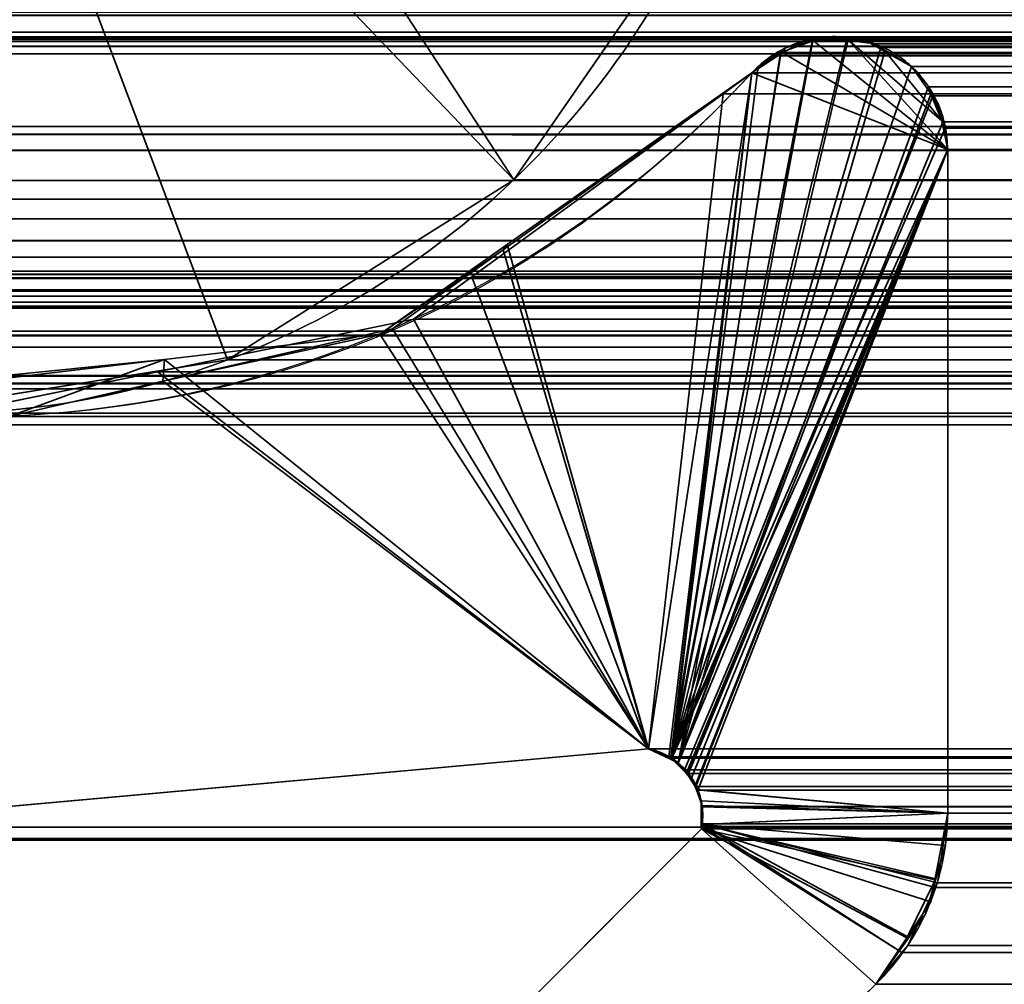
# Model space of a CAD drawing. Header units: millimetres. Extents: x -503 to 6703, y -110 to 193.
# Tile 385 of 656: x 1149.99 to 1152.61, y 3.48 to 6.05. Entities that reach past the tile are written whole.
import ezdxf

# ---------------------------------------------------------------- set-up
doc = ezdxf.new("R2010")
doc.units = ezdxf.units.MM
doc.layers.add('151', color=7, linetype='Continuous', true_color=0xffffff)

# ---------------------------------------------------------------- blocks, each defined once
blk = doc.blocks.new('UG_SURFACE_002')
at = {"layer": '151', "color": 252, "linetype": 'Continuous', "lineweight": 35}
for points in [[(2052.5, -14, 2212.25), (2052.5, 174.4, 2212.25), (947.5, 174.4, 2212.25), (947.5, -14, 2212.25)], [(1097.5, -14, 2062.2499), (1097.5, 174.4, 2062.2499), (1902.5, 174.4, 2062.2499), (1902.5, -14, 2062.2499)]]:
    blk.add_3dface(points, dxfattribs=at)
blk = doc.blocks.new('UG_SURFACE_166')
at = {"layer": '151', "color": 252, "linetype": 'Continuous', "lineweight": 35}
for points in [[(1150.4848, 7.0997, 2006.7651), (1150.4397, 6.9554, 2006.8102), (1151.3059, 5.6247, 2005.944), (1151.8192, 6.3663, 2005.4307)], [(1150.4397, 6.9554, 2006.8102), (1150.2687, 6.7082, 2006.9814), (1151.3059, 5.6247, 2005.944)], [(1150.2687, 6.7082, -7.75), (1150.4397, 6.9554, -7.75), (1151.8192, 6.3663, -7.75), (1151.3059, 5.6247, -7.75)], [(1150.5426, 5.1442, 2006.7074), (1151.3059, 5.6247, 2005.944), (1150.2687, 6.7082, 2006.9814), (1150.0142, 6.5481, 2007.2358)], [(1151.3059, 5.6247, -7.75), (1150.5426, 5.1442, -7.75), (1150.0142, 6.5481, -7.75), (1150.2687, 6.7082, -7.75)], [(1149.6519, 5.0021, 2007.5982), (1150.5426, 5.1442, 2006.7074), (1150.0142, 6.5481, 2007.2358), (1149.7173, 6.5007, 2007.5326)], [(1150.5426, 5.1442, -7.75), (1149.6519, 5.0021, -7.75), (1149.7173, 6.5007, -7.75), (1150.0142, 6.5481, -7.75)], [(1151.3059, 5.6247, 2005.944), (1151.3059, 5.6247, -7.75), (1151.8192, 6.3663, -7.75), (1151.8192, 6.3663, 2005.4307)], [(1150.5426, 5.1442, 2006.7074), (1150.5426, 5.1442, -7.75), (1151.3059, 5.6247, -7.75), (1151.3059, 5.6247, 2005.944)], [(1149.6519, 5.0021, 2007.5982), (1149.6519, 5.0021, -7.75), (1150.5426, 5.1442, -7.75), (1150.5426, 5.1442, 2006.7074)]]:
    blk.add_3dface(points, dxfattribs=at)
blk = doc.blocks.new('UG_SURFACE_167')
at = {"layer": '151', "color": 252, "linetype": 'Continuous', "lineweight": 35}
for points in [[(1150.4848, 7.0997, 2006.7651), (1150.4397, 6.9554, 2006.8102), (1151.3059, 5.6247, 2005.944), (1151.8192, 6.3663, 2005.4307)], [(1150.4397, 6.9554, 2006.8102), (1150.2687, 6.7082, 2006.9814), (1151.3059, 5.6247, 2005.944)], [(1150.2687, 6.7082, -7.75), (1150.4397, 6.9554, -7.75), (1151.8192, 6.3663, -7.75), (1151.3059, 5.6247, -7.75)], [(1150.5426, 5.1442, 2006.7074), (1151.3059, 5.6247, 2005.944), (1150.2687, 6.7082, 2006.9814), (1150.0142, 6.5481, 2007.2358)], [(1151.3059, 5.6247, -7.75), (1150.5426, 5.1442, -7.75), (1150.0142, 6.5481, -7.75), (1150.2687, 6.7082, -7.75)], [(1149.6519, 5.0021, 2007.5982), (1150.5426, 5.1442, 2006.7074), (1150.0142, 6.5481, 2007.2358), (1149.7173, 6.5007, 2007.5326)], [(1150.5426, 5.1442, -7.75), (1149.6519, 5.0021, -7.75), (1149.7173, 6.5007, -7.75), (1150.0142, 6.5481, -7.75)], [(1151.3059, 5.6247, 2005.944), (1151.3059, 5.6247, -7.75), (1151.8192, 6.3663, -7.75), (1151.8192, 6.3663, 2005.4307)], [(1150.5426, 5.1442, 2006.7074), (1150.5426, 5.1442, -7.75), (1151.3059, 5.6247, -7.75), (1151.3059, 5.6247, 2005.944)], [(1149.6519, 5.0021, 2007.5982), (1149.6519, 5.0021, -7.75), (1150.5426, 5.1442, -7.75), (1150.5426, 5.1442, 2006.7074)]]:
    blk.add_3dface(points, dxfattribs=at)
blk = doc.blocks.new('UG_SURFACE_168')
at = {"layer": '151', "color": 252, "linetype": 'Continuous', "lineweight": 35}
for points in [[(1135.5, -25.92, 2021.75), (1864.5, -25.92, 2021.75), (1864.5, 14.42, 2021.75), (1135.5, 14.42, 2021.75)], [(1137, -25.92, 2020.2501), (1137, 14.42, 2020.2501), (1863, 14.42, 2020.2501), (1863, -25.92, 2020.2501)], [(1151.8192, 6.3663, 2005.4307), (1151.3059, 5.6247, 2005.944), (1150.4397, 6.9554, 2006.8102), (1150.4848, 7.0997, 2006.7651)], [(1151.3059, 5.6247, 2005.944), (1150.2687, 6.7082, 2006.9814), (1150.4397, 6.9554, 2006.8102)], [(1150.0142, 6.5481, 2007.2358), (1150.2687, 6.7082, 2006.9814), (1151.3059, 5.6247, 2005.944), (1150.5426, 5.1442, 2006.7074)], [(1149.7173, 6.5007, 2007.5326), (1150.0142, 6.5481, 2007.2358), (1150.5426, 5.1442, 2006.7074), (1149.6519, 5.0021, 2007.5982)], [(1848.6941, 5.6247, 2005.944), (1151.3059, 5.6247, 2005.944), (1151.8192, 6.3663, 2005.4307), (1848.1808, 6.3663, 2005.4307)], [(1147.7953, 6.1356, 2009.4547), (1148.0584, 5.7665, 2009.1918), (1851.9416, 5.7665, 2009.1918), (1852.2047, 6.1356, 2009.4547)], [(1851.9416, 5.7665, 2009.1918), (1148.0584, 5.7665, 2009.1918), (1148.7769, 5.2213, 2008.4732), (1851.2231, 5.2213, 2008.4732)], [(1849.4574, 5.1442, 2006.7074), (1150.5426, 5.1442, 2006.7074), (1151.3059, 5.6247, 2005.944), (1848.6941, 5.6247, 2005.944)], [(1851.2231, 5.2213, 2008.4732), (1148.7769, 5.2213, 2008.4732), (1149.6519, 5.0021, 2007.5982), (1850.3481, 5.0021, 2007.5982)], [(1850.3481, 5.0021, 2007.5982), (1149.6519, 5.0021, 2007.5982), (1150.5426, 5.1442, 2006.7074), (1849.4574, 5.1442, 2006.7074)]]:
    blk.add_3dface(points, dxfattribs=at)
blk = doc.blocks.new('UG_SURFACE_196')
at = {"layer": '151', "color": 7, "linetype": 'Continuous', "lineweight": 35}
for points in [[(1151.7236, 4.0792, 2005.5263), (1152.1037, 5.9952, 2005.1463), (1152.0807, 5.9954, 2005.1694), (1152.0184, 5.9606, 2005.2316)], [(1151.7236, 4.0792, 2005.5263), (1151.7448, 4.069, 2005.5051), (1152.1037, 5.9952, 2005.1463)], [(1152.1969, 5.9944, 2005.053), (1152.1037, 5.9952, 2005.1463), (1151.7448, 4.069, 2005.5051)], [(1152.2958, 5.9673, 2004.9541), (1152.2492, 5.9939, 2005.0008), (1152.1969, 5.9944, 2005.053), (1151.7448, 4.069, 2005.5051)], [(1152.4633, 5.7056, -7.75), (1152.0177, 5.9668, -7.75), (1152.0306, 5.9764, -7.75), (1152.1051, 5.9951, -7.75)], [(1152.0306, 5.9764, -7.75), (1152.0184, 5.9606, 2005.2316), (1152.0807, 5.9954, 2005.1694)], [(1152.0306, 5.9764, -7.75), (1152.0807, 5.9954, 2005.1694), (1152.1037, 5.9952, 2005.1463)], [(1152.1037, 5.9952, 2005.1463), (1152.1051, 5.9951, -7.75), (1152.0306, 5.9764, -7.75)], [(1152.1051, 5.9951, -7.75), (1152.1037, 5.9952, 2005.1463), (1152.1969, 5.9944, 2005.053)], [(1152.1969, 5.9944, 2005.053), (1152.1502, 6.0064, -7.75), (1152.1051, 5.9951, -7.75)], [(1152.1051, 5.9951, -7.75), (1152.1502, 6.0064, -7.75), (1152.1963, 5.9997, -7.75), (1152.4633, 5.7056, -7.75)], [(1152.1969, 5.9944, 2005.053), (1152.1963, 5.9997, -7.75), (1152.1502, 6.0064, -7.75)], [(1152.1963, 5.9997, -7.75), (1152.1969, 5.9944, 2005.053), (1152.2492, 5.9939, 2005.0008)], [(1152.2492, 5.9939, 2005.0008), (1152.2596, 5.9906, -7.75), (1152.1963, 5.9997, -7.75)], [(1152.4472, 5.7817, -7.75), (1152.1963, 5.9997, -7.75), (1152.2596, 5.9906, -7.75), (1152.295, 5.9696, -7.75)], [(1152.4472, 5.7817, -7.75), (1152.4633, 5.7056, -7.75), (1152.1963, 5.9997, -7.75)], [(1152.2492, 5.9939, 2005.0008), (1152.295, 5.9696, -7.75), (1152.2596, 5.9906, -7.75)], [(1152.2492, 5.9939, 2005.0008), (1152.2958, 5.9673, 2004.9541), (1152.295, 5.9696, -7.75)], [(1151.7236, 4.0792, 2005.5263), (1152.0184, 5.9606, 2005.2316), (1151.9574, 5.9264, 2005.2927)], [(1152.4122, 5.8734, 2004.8378), (1152.3666, 5.9269, 2004.8833), (1152.2958, 5.9673, 2004.9541), (1151.7448, 4.069, 2005.5051)], [(1152.0184, 5.9606, 2005.2316), (1152.0177, 5.9668, -7.75), (1151.9408, 5.9099, -7.75)], [(1151.9408, 5.9099, -7.75), (1152.0177, 5.9668, -7.75), (1152.4633, 5.7056, -7.75)], [(1151.9408, 5.9099, -7.75), (1151.9574, 5.9264, 2005.2927), (1152.0184, 5.9606, 2005.2316)], [(1152.0306, 5.9764, -7.75), (1152.0177, 5.9668, -7.75), (1152.0184, 5.9606, 2005.2316)], [(1152.295, 5.9696, -7.75), (1152.2958, 5.9673, 2004.9541), (1152.3666, 5.9269, 2004.8833)], [(1152.3666, 5.9269, 2004.8833), (1152.3666, 5.9269, -7.75), (1152.295, 5.9696, -7.75)], [(1152.4472, 5.7817, -7.75), (1152.295, 5.9696, -7.75), (1152.3666, 5.9269, -7.75), (1152.4173, 5.8558, -7.75)], [(1151.278, 5.4379, -7.75), (1151.2886, 5.4518, 2005.9614), (1151.9408, 5.9099, 2005.3091)], [(1151.9408, 5.9099, 2005.3091), (1151.9408, 5.9099, -7.75), (1151.278, 5.4379, -7.75)], [(1151.278, 5.4379, -7.75), (1151.9408, 5.9099, -7.75), (1151.6658, 4.1071, -7.75)], [(1151.6658, 4.1071, 2005.5842), (1151.9408, 5.9099, 2005.3091), (1151.2886, 5.4518, 2005.9614)], [(1151.9574, 5.9264, 2005.2927), (1151.9408, 5.9099, 2005.3091), (1151.6658, 4.1071, 2005.5842), (1151.7236, 4.0792, 2005.5263)], [(1151.7245, 4.083, -7.75), (1151.6658, 4.1071, -7.75), (1151.9408, 5.9099, -7.75)], [(1152.4633, 5.7056, -7.75), (1151.7279, 4.0816, -7.75), (1151.7245, 4.083, -7.75), (1151.9408, 5.9099, -7.75)], [(1151.9408, 5.9099, -7.75), (1151.9408, 5.9099, 2005.3091), (1151.9574, 5.9264, 2005.2927)], [(1152.3666, 5.9269, -7.75), (1152.3666, 5.9269, 2004.8833), (1152.4122, 5.8734, 2004.8378)], [(1152.4122, 5.8734, 2004.8378), (1152.4173, 5.8558, -7.75), (1152.3666, 5.9269, -7.75)], [(1151.7448, 4.069, 2005.5051), (1152.4198, 5.8573, 2004.8301), (1152.4122, 5.8734, 2004.8378)], [(1151.7448, 4.069, 2005.5051), (1152.4519, 5.7826, 2004.7982), (1152.4503, 5.793, 2004.7996), (1152.4198, 5.8573, 2004.8301)], [(1152.4122, 5.8734, 2004.8378), (1152.4198, 5.8573, 2004.8301), (1152.4173, 5.8558, -7.75)], [(1152.4377, 5.8271, -7.75), (1152.4173, 5.8558, -7.75), (1152.4198, 5.8573, 2004.8301)], [(1152.4173, 5.8558, -7.75), (1152.4377, 5.8271, -7.75), (1152.4472, 5.7817, -7.75)], [(1152.4377, 5.8271, -7.75), (1152.4198, 5.8573, 2004.8301), (1152.4503, 5.793, 2004.7996)], [(1152.4503, 5.793, 2004.7996), (1152.4472, 5.7817, -7.75), (1152.4377, 5.8271, -7.75)], [(1152.4633, 5.7056, 2004.7867), (1152.4519, 5.7826, 2004.7982), (1151.7448, 4.069, 2005.5051), (1151.7667, 4.0415, 2005.4834)], [(1152.4503, 5.793, 2004.7996), (1152.4519, 5.7826, 2004.7982), (1152.4472, 5.7817, -7.75)], [(1152.4472, 5.7817, -7.75), (1152.4519, 5.7826, 2004.7982), (1152.4633, 5.7056, 2004.7867)], [(1152.4633, 5.7056, 2004.7867), (1152.4633, 5.7056, -7.75), (1152.4472, 5.7817, -7.75)], [(1151.7667, 4.0429, -7.75), (1151.7279, 4.0816, -7.75), (1152.4633, 5.7056, -7.75)], [(1152.4633, 5.7056, -7.75), (1151.7802, 4.0294, -7.75), (1151.7667, 4.0429, -7.75)], [(1151.7667, 4.0415, 2005.4834), (1151.7911, 4.0105, 2005.4588), (1152.4633, 5.7056, 2004.7867)], [(1151.7936, 3.9977, -7.75), (1151.7802, 4.0294, -7.75), (1152.4633, 5.7056, -7.75), (1152.4633, 3.935, -7.75)], [(1152.4633, 3.935, 2004.7867), (1152.4633, 5.7056, 2004.7867), (1151.7911, 4.0105, 2005.4588), (1151.795, 3.998, 2005.455)], [(1152.4633, 5.7056, 2004.7867), (1152.4633, 3.935, 2004.7867), (1152.4633, 3.935, -7.75), (1152.4633, 5.7056, -7.75)], [(1150.9488, 5.2131, 2006.3012), (1151.2886, 5.4518, 2005.9614), (1151.278, 5.4379, -7.75)], [(1151.2886, 5.4518, 2005.9614), (1150.9488, 5.2131, 2006.3012), (1151.6658, 4.1071, 2005.5842)], [(1150.9488, 5.2131, 2006.3012), (1151.278, 5.4379, -7.75), (1150.9825, 5.2275, -7.75)], [(1151.6658, 4.1071, -7.75), (1150.9825, 5.2275, -7.75), (1151.278, 5.4379, -7.75)], [(1150.9488, 5.2131, 2006.3012), (1150.9825, 5.2275, -7.75), (1150.3707, 5.0877, -7.75)], [(1150.3707, 5.0877, -7.75), (1150.9825, 5.2275, -7.75), (1151.6658, 4.1071, -7.75)], [(1150.3707, 5.0877, -7.75), (1150.375, 5.1452, 2006.875), (1150.9488, 5.2131, 2006.3012)], [(1151.6658, 4.1071, 2005.5842), (1150.9488, 5.2131, 2006.3012), (1150.375, 5.1452, 2006.875)], [(1150.375, 5.1452, 2006.875), (1149.5408, 5.0464, 2007.7093), (1148.9632, 3.8635, 2008.287), (1151.6658, 4.1071, 2005.5842)], [(1149.5521, 5.0629, -7.75), (1149.5408, 5.0464, 2007.7093), (1150.375, 5.1452, 2006.875)], [(1150.375, 5.1452, 2006.875), (1149.9634, 4.9946, -7.75), (1149.5521, 5.0629, -7.75)], [(1150.375, 5.1452, 2006.875), (1150.3707, 5.0877, -7.75), (1149.9634, 4.9946, -7.75)], [(1151.6658, 4.1071, -7.75), (1148.9632, 3.8635, -7.75), (1149.9634, 4.9946, -7.75), (1150.3707, 5.0877, -7.75)], [(1148.9632, 3.8635, -7.75), (1151.6658, 4.1071, -7.75), (1151.6658, 4.1071, 2005.5842), (1148.9632, 3.8635, 2008.287)], [(1151.6658, 4.1071, -7.75), (1151.7245, 4.083, -7.75), (1151.7236, 4.0792, 2005.5263)], [(1151.7236, 4.0792, 2005.5263), (1151.6658, 4.1071, 2005.5842), (1151.6658, 4.1071, -7.75)], [(1151.7448, 4.069, 2005.5051), (1151.7236, 4.0792, 2005.5263), (1151.7245, 4.083, -7.75)], [(1151.7245, 4.083, -7.75), (1151.7279, 4.0816, -7.75), (1151.7667, 4.0415, 2005.4834)], [(1151.7667, 4.0415, 2005.4834), (1151.7448, 4.069, 2005.5051), (1151.7245, 4.083, -7.75)], [(1151.7279, 4.0816, -7.75), (1151.7667, 4.0429, -7.75), (1151.7667, 4.0415, 2005.4834)], [(1151.7667, 4.0429, -7.75), (1151.7802, 4.0294, -7.75), (1151.795, 3.998, 2005.455)], [(1151.795, 3.998, 2005.455), (1151.7911, 4.0105, 2005.4588), (1151.7667, 4.0429, -7.75)], [(1151.7911, 4.0105, 2005.4588), (1151.7667, 4.0415, 2005.4834), (1151.7667, 4.0429, -7.75)], [(1151.7802, 4.0294, -7.75), (1151.7936, 3.9977, -7.75), (1151.795, 3.998, 2005.455)], [(1151.8083, 3.9554, 2005.4417), (1151.795, 3.998, 2005.455), (1151.7936, 3.9977, -7.75)], [(1152.4633, 3.935, -7.75), (1151.806, 3.9681, -7.75), (1151.7936, 3.9977, -7.75)], [(1151.8083, 3.9554, 2005.4417), (1151.7936, 3.9977, -7.75), (1151.806, 3.9681, -7.75)], [(1151.795, 3.998, 2005.455), (1151.8083, 3.9554, 2005.4417), (1152.4633, 3.935, 2004.7867)], [(1151.8061, 3.9526, -7.75), (1151.806, 3.9681, -7.75), (1152.4633, 3.935, -7.75)], [(1151.8083, 3.9554, 2005.4417), (1151.806, 3.9681, -7.75), (1151.8061, 3.9526, -7.75)], [(1151.8061, 3.9526, -7.75), (1151.8083, 3.9526, 2005.4417), (1151.8083, 3.9554, 2005.4417)], [(1151.8062, 3.9051, -7.75), (1151.8061, 3.9526, -7.75), (1152.4633, 3.935, -7.75)], [(1151.8083, 3.9526, 2005.4417), (1151.8061, 3.9526, -7.75), (1151.8062, 3.9051, -7.75)], [(1151.8062, 3.9051, -7.75), (1151.8083, 3.9051, 2005.4417), (1151.8083, 3.9526, 2005.4417)], [(1152.4633, 3.935, 2004.7867), (1151.8083, 3.9554, 2005.4417), (1151.8083, 3.9526, 2005.4417), (1151.8083, 3.9051, 2005.4417)], [(1152.4633, 3.935, -7.75), (1152.4292, 3.7578, -7.75), (1151.8064, 3.8936, -7.75), (1151.8062, 3.9051, -7.75)], [(1152.4575, 3.8494, 2004.7925), (1152.4633, 3.935, 2004.7867), (1151.8083, 3.9051, 2005.4417)], [(1152.4292, 3.7578, -7.75), (1152.4633, 3.935, -7.75), (1152.4633, 3.935, 2004.7867)], [(1152.4633, 3.935, 2004.7867), (1152.4575, 3.8494, 2004.7925), (1152.4292, 3.7578, -7.75)], [(1152.2712, 3.4787, -7.75), (1151.0229, 2.2621, -7.75), (1150.5557, 2.6395, -7.75), (1151.8064, 3.8936, -7.75)], [(1151.0229, 2.2621, 2006.227), (1152.2712, 3.4787, 2004.9789), (1151.8064, 3.8936, 2005.4436), (1150.5557, 2.6395, 2006.6943)], [(1151.8064, 3.8936, -7.75), (1150.5557, 2.6395, -7.75), (1150.5557, 2.6395, 2006.6943), (1151.8064, 3.8936, 2005.4436)], [(1151.8083, 3.9049, 2005.4417), (1151.8062, 3.9051, -7.75), (1151.8064, 3.8936, -7.75)], [(1151.8083, 3.9049, 2005.4417), (1151.8083, 3.9051, 2005.4417), (1151.8062, 3.9051, -7.75)], [(1151.8083, 3.9049, 2005.4417), (1151.8064, 3.8936, 2005.4436), (1152.2712, 3.4787, 2004.9789), (1152.3596, 3.6037, 2004.8904)], [(1151.8064, 3.8936, -7.75), (1151.8064, 3.8936, 2005.4436), (1151.8083, 3.9049, 2005.4417)], [(1151.8064, 3.8936, -7.75), (1152.354, 3.6031, -7.75), (1152.2712, 3.4787, -7.75)], [(1151.8064, 3.8936, -7.75), (1152.4179, 3.6987, -7.75), (1152.354, 3.6031, -7.75)], [(1152.4292, 3.7578, -7.75), (1152.4179, 3.6987, -7.75), (1151.8064, 3.8936, -7.75)], [(1151.8083, 3.9051, 2005.4417), (1151.8083, 3.9049, 2005.4417), (1152.4314, 3.7599, 2004.8187), (1152.4575, 3.8494, 2004.7925)], [(1152.3596, 3.6037, 2004.8904), (1152.4038, 3.6663, 2004.8461), (1152.4314, 3.7599, 2004.8187), (1151.8083, 3.9049, 2005.4417)], [(1152.4575, 3.8494, 2004.7925), (1152.4314, 3.7599, 2004.8187), (1152.4292, 3.7578, -7.75)], [(1152.354, 3.6031, -7.75), (1152.4179, 3.6987, -7.75), (1152.4314, 3.7599, 2004.8187)], [(1152.4314, 3.7599, 2004.8187), (1152.4038, 3.6663, 2004.8461), (1152.354, 3.6031, -7.75)], [(1152.4179, 3.6987, -7.75), (1152.4292, 3.7578, -7.75), (1152.4314, 3.7599, 2004.8187)], [(1152.4038, 3.6663, 2004.8461), (1152.3596, 3.6037, 2004.8904), (1152.354, 3.6031, -7.75)], [(1152.2712, 3.4787, -7.75), (1152.354, 3.6031, -7.75), (1152.3596, 3.6037, 2004.8904)], [(1152.3596, 3.6037, 2004.8904), (1152.2712, 3.4787, 2004.9789), (1152.2712, 3.4787, -7.75)], [(1152.2712, 3.4787, 2004.9789), (1151.0229, 2.2621, 2006.227), (1151.0229, 2.2621, -7.75), (1152.2712, 3.4787, -7.75)]]:
    blk.add_3dface(points, dxfattribs=at)
blk = doc.blocks.new('UG_SURFACE_197')
at = {"layer": '151', "color": 7, "linetype": 'Continuous', "lineweight": 35}
for points in [[(1146, 11.8277, 2011.25), (1146, 5.7035, 2011.25), (1854, 5.7035, 2011.25), (1854, 11.8277, 2011.25)], [(1145.5108, 5.2872, 2011.7393), (1139.2921, 6.3024, 2017.9579), (1860.7079, 6.3024, 2017.9579), (1854.4892, 5.2872, 2011.7393)], [(1862.5292, 6.2483, 2019.7792), (1863.1932, 6.0016, 2020.4432), (1136.8068, 6.0016, 2020.4432), (1137.4708, 6.2483, 2019.7792)], [(1147.602, 6.1055, 2009.6481), (1852.398, 6.1054, 2009.6481), (1852.0821, 5.7463, 2009.3322), (1147.9179, 5.7463, 2009.3322)], [(1863.3832, 6.022, 2020.6332), (1863.4682, 6.0661, 2020.7181), (1136.5314, 6.0638, 2020.7186)], [(1862.1328, 6.0214, 2019.3827), (1137.8535, 6.0731, 2019.3965), (1137.8715, 5.9803, 2019.3784)], [(1862.1328, 6.0214, 2019.3827), (1862.1465, 6.0731, 2019.3965), (1137.8535, 6.0731, 2019.3965)], [(1136.5314, 6.0638, 2020.7186), (1136.616, 6.018, 2020.6339), (1863.3832, 6.022, 2020.6332)], [(1863.3832, 6.022, 2020.6332), (1136.616, 6.018, 2020.6339), (1136.6394, 6.0054, 2020.6108)], [(1863.3413, 6.0002, 2020.5913), (1863.3832, 6.022, 2020.6332), (1136.6394, 6.0054, 2020.6108)], [(1137.8715, 5.9803, 2019.3784), (1862.1284, 5.9608, 2019.3784), (1862.1328, 6.0214, 2019.3827)], [(1136.6394, 6.0054, 2020.6108), (1136.7071, 5.999, 2020.5429), (1863.2932, 6.0006, 2020.5433)], [(1863.2932, 6.0006, 2020.5433), (1863.3413, 6.0002, 2020.5913), (1136.6394, 6.0054, 2020.6108)], [(1136.7071, 5.999, 2020.5429), (1136.763, 5.9938, 2020.4871), (1863.1932, 6.0016, 2020.4432)], [(1863.1932, 6.0016, 2020.4432), (1863.2932, 6.0006, 2020.5433), (1136.7071, 5.999, 2020.5429)], [(1136.763, 5.9938, 2020.4871), (1136.8068, 6.0016, 2020.4432), (1863.1932, 6.0016, 2020.4432)], [(1151.7272, 4.082, 2005.5227), (1152.102, 5.9947, 2005.1479), (1152.1302, 6.0049, 2005.1198), (1152.1933, 5.9969, 2005.0566)], [(1151.7272, 4.082, 2005.5227), (1152.1933, 5.9969, 2005.0566), (1152.2685, 5.9874, 2004.9815), (1152.2844, 5.9777, 2004.9655)], [(1151.7272, 4.082, 2005.5227), (1152.0171, 5.964, 2005.2328), (1152.102, 5.9947, 2005.1479)], [(1152.0171, 5.964, 2005.2328), (1847.9829, 5.964, 2005.2328), (1847.898, 5.9947, 2005.1479), (1152.102, 5.9947, 2005.1479)], [(1152.1302, 6.0049, 2005.1198), (1152.102, 5.9947, 2005.1479), (1847.898, 5.9947, 2005.1479)], [(1152.1302, 6.0049, 2005.1198), (1847.898, 5.9947, 2005.1479), (1847.8698, 6.0049, 2005.1198)], [(1847.8698, 6.0049, 2005.1198), (1847.8067, 5.9969, 2005.0566), (1152.1933, 5.9969, 2005.0566), (1152.1302, 6.0049, 2005.1198)], [(1152.2685, 5.9874, 2004.9815), (1152.1933, 5.9969, 2005.0566), (1847.8067, 5.9969, 2005.0566)], [(1152.2685, 5.9874, 2004.9815), (1847.8067, 5.9969, 2005.0566), (1847.7315, 5.9874, 2004.9815)], [(1847.7315, 5.9874, 2004.9815), (1152.2844, 5.9777, 2004.9655), (1152.2685, 5.9874, 2004.9815)], [(1847.7315, 5.9874, 2004.9815), (1847.7156, 5.9777, 2004.9655), (1152.2844, 5.9777, 2004.9655)], [(1862.175, 2.6459, 2019.4249), (1862.1284, 5.9608, 2019.3784), (1137.8716, 5.9608, 2019.3784), (1137.825, 2.6459, 2019.4249)], [(1137.8715, 5.9803, 2019.3784), (1137.8716, 5.9608, 2019.3784), (1862.1284, 5.9608, 2019.3784)], [(1152.2844, 5.9777, 2004.9655), (1152.3666, 5.9269, 2004.8833), (1151.7272, 4.082, 2005.5227)], [(1151.7272, 4.082, 2005.5227), (1151.9408, 5.9099, 2005.3091), (1151.9947, 5.9558, 2005.2552), (1152.0171, 5.964, 2005.2328)], [(1848.0053, 5.9558, 2005.2552), (1847.9829, 5.964, 2005.2328), (1152.0171, 5.964, 2005.2328), (1151.9947, 5.9558, 2005.2552)], [(1152.2844, 5.9777, 2004.9655), (1847.7156, 5.9777, 2004.9655), (1847.6334, 5.9269, 2004.8833), (1152.3666, 5.9269, 2004.8833)], [(1151.9408, 5.9099, 2005.3091), (1848.0592, 5.9099, 2005.3091), (1848.0053, 5.9558, 2005.2552)], [(1151.9947, 5.9558, 2005.2552), (1151.9408, 5.9099, 2005.3091), (1848.0053, 5.9558, 2005.2552)], [(1151.7192, 4.0853, 2005.5308), (1151.6658, 4.1071, 2005.5842), (1151.8644, 5.8542, 2005.3856), (1151.9408, 5.9099, 2005.3091)], [(1151.9408, 5.9099, 2005.3091), (1151.7272, 4.082, 2005.5227), (1151.7192, 4.0853, 2005.5308)], [(1151.7272, 4.082, 2005.5227), (1152.3666, 5.9269, 2004.8833), (1152.4125, 5.873, 2004.8375), (1152.4235, 5.8483, 2004.8265)], [(1151.8644, 5.8542, 2005.3856), (1848.1356, 5.8542, 2005.3856), (1848.0592, 5.9099, 2005.3091), (1151.9408, 5.9099, 2005.3091)], [(1152.4125, 5.873, 2004.8375), (1152.3666, 5.9269, 2004.8833), (1847.6334, 5.9269, 2004.8833)], [(1152.4125, 5.873, 2004.8375), (1847.6334, 5.9269, 2004.8833), (1847.5744, 5.8502, 2004.8244)], [(1847.5744, 5.8502, 2004.8244), (1152.4235, 5.8483, 2004.8265), (1152.4125, 5.873, 2004.8375)], [(1151.1943, 5.366, 2006.0556), (1151.8644, 5.8542, 2005.3856), (1151.6658, 4.1071, 2005.5842)], [(1151.1943, 5.366, 2006.0556), (1848.8057, 5.366, 2006.0556), (1848.1356, 5.8542, 2005.3856), (1151.8644, 5.8542, 2005.3856)], [(1151.7272, 4.082, 2005.5227), (1152.4235, 5.8483, 2004.8265), (1152.4541, 5.7791, 2004.7958), (1152.4563, 5.7623, 2004.7936)], [(1152.4541, 5.7791, 2004.7958), (1152.4235, 5.8483, 2004.8265), (1847.5744, 5.8502, 2004.8244)], [(1152.4541, 5.7791, 2004.7958), (1847.5744, 5.8502, 2004.8244), (1847.5722, 5.8473, 2004.8223)], [(1847.5722, 5.8473, 2004.8223), (1152.4563, 5.7623, 2004.7936), (1152.4541, 5.7791, 2004.7958)], [(1152.4563, 5.7623, 2004.7936), (1847.5722, 5.8473, 2004.8223), (1847.5462, 5.7807, 2004.7963)], [(1847.5462, 5.7807, 2004.7963), (1847.5438, 5.7623, 2004.7939), (1152.4563, 5.7623, 2004.7936)], [(1152.4563, 5.7623, 2004.7936), (1152.4633, 5.7056, 2004.7867), (1151.7609, 4.0511, 2005.4891), (1151.7272, 4.082, 2005.5227)], [(1152.4563, 5.7623, 2004.7936), (1847.5438, 5.7623, 2004.7939), (1847.5367, 5.7056, 2004.7867)], [(1847.5367, 5.7056, 2004.7867), (1152.4633, 5.7056, 2004.7867), (1152.4563, 5.7623, 2004.7936)], [(1147.9179, 5.7463, 2009.3322), (1852.0821, 5.7463, 2009.3322), (1851.5, 5.3308, 2008.75)], [(1148.5, 5.3308, 2008.75), (1147.9179, 5.7463, 2009.3322), (1851.5, 5.3308, 2008.75)], [(1854.0145, 5.5934, 2011.2646), (1146, 5.7035, 2011.25), (1145.9923, 5.6228, 2011.2576)], [(1854.0145, 5.5934, 2011.2646), (1854, 5.7035, 2011.25), (1146, 5.7035, 2011.25)], [(1152.4633, 5.7056, 2004.7867), (1151.7719, 4.041, 2005.4781), (1151.7609, 4.0511, 2005.4891)], [(1151.792, 4.006, 2005.4581), (1151.7719, 4.041, 2005.4781), (1152.4633, 5.7056, 2004.7867)], [(1152.4633, 5.7056, 2004.7867), (1151.7973, 3.9967, 2005.4526), (1151.792, 4.006, 2005.4581)], [(1152.4633, 5.7056, 2004.7867), (1152.4633, 3.935, 2004.7867), (1151.8086, 3.9533, 2005.4414), (1151.7973, 3.9967, 2005.4526)], [(1847.5367, 5.7056, 2004.7867), (1847.5367, 3.935, 2004.7867), (1152.4633, 3.935, 2004.7867), (1152.4633, 5.7056, 2004.7867)], [(1145.9923, 5.6228, 2011.2576), (1145.9758, 5.5731, 2011.2741), (1854.023, 5.5726, 2011.2729)], [(1145.9923, 5.6228, 2011.2576), (1854.023, 5.5726, 2011.2729), (1854.0145, 5.5934, 2011.2646)], [(1854.054, 5.4968, 2011.3039), (1145.9758, 5.5731, 2011.2741), (1145.9587, 5.521, 2011.2913)], [(1854.054, 5.4968, 2011.3039), (1854.023, 5.5726, 2011.2729), (1145.9758, 5.5731, 2011.2741)], [(1145.9587, 5.521, 2011.2913), (1145.9191, 5.4624, 2011.3308), (1854.0808, 5.4629, 2011.3308)], [(1145.9587, 5.521, 2011.2913), (1854.0808, 5.4629, 2011.3308), (1854.054, 5.4968, 2011.3039)], [(1854.1372, 5.392, 2011.3871), (1145.9191, 5.4624, 2011.3308), (1145.8895, 5.4187, 2011.3604)], [(1854.1372, 5.392, 2011.3871), (1854.0808, 5.4629, 2011.3308), (1145.9191, 5.4624, 2011.3308)], [(1145.8895, 5.4187, 2011.3604), (1145.8291, 5.3727, 2011.421), (1854.1702, 5.3721, 2011.4202)], [(1145.8895, 5.4187, 2011.3604), (1854.1702, 5.3721, 2011.4202), (1854.1372, 5.392, 2011.3871)], [(1139.1747, 5.3615, 2018.0752), (1860.8253, 5.3615, 2018.0752), (1860.9428, 5.2979, 2018.1928), (1139.0572, 5.2979, 2018.1928)], [(1860.8253, 5.3615, 2018.0752), (1139.1747, 5.3615, 2018.0752), (1139.1783, 5.3634, 2018.0717)], [(1139.1783, 5.3634, 2018.0717), (1139.3108, 5.381, 2017.9391), (1860.6892, 5.381, 2017.9391), (1860.8217, 5.3634, 2018.0717)], [(1860.8217, 5.3634, 2018.0717), (1860.8253, 5.3615, 2018.0752), (1139.1783, 5.3634, 2018.0717)], [(1139.3108, 5.381, 2017.9391), (1148.4149, 3.8982, 2008.8351), (1851.5851, 3.8982, 2008.8351), (1860.6892, 5.381, 2017.9391)], [(1854.2793, 5.3064, 2011.5294), (1145.8291, 5.3727, 2011.421), (1145.7698, 5.3276, 2011.4801)], [(1854.2793, 5.3064, 2011.5294), (1854.1702, 5.3721, 2011.4202), (1145.8291, 5.3727, 2011.421)], [(1151.6658, 4.1071, 2005.5842), (1151.039, 5.2528, 2006.211), (1151.1943, 5.366, 2006.0556)], [(1848.961, 5.2528, 2006.211), (1151.1943, 5.366, 2006.0556), (1151.039, 5.2528, 2006.211)], [(1848.961, 5.2528, 2006.211), (1848.8057, 5.366, 2006.0556), (1151.1943, 5.366, 2006.0556)], [(1851.5, 5.3308, 2008.75), (1851.325, 5.2844, 2008.575), (1148.675, 5.2844, 2008.575), (1148.5, 5.3308, 2008.75)], [(1854.2854, 5.3054, 2011.5354), (1145.7138, 5.3142, 2011.5361), (1145.593, 5.2853, 2011.657)], [(1145.593, 5.2853, 2011.657), (1854.4068, 5.2844, 2011.6568), (1854.2854, 5.3054, 2011.5354)], [(1145.7698, 5.3276, 2011.4801), (1145.7138, 5.3142, 2011.5361), (1854.2854, 5.3054, 2011.5354)], [(1145.7698, 5.3276, 2011.4801), (1854.2854, 5.3054, 2011.5354), (1854.2793, 5.3064, 2011.5294)], [(1860.9719, 5.2822, 2018.2219), (1138.965, 5.2089, 2018.285), (1139.0281, 5.2822, 2018.2219)], [(1860.9719, 5.2822, 2018.2219), (1861.035, 5.2089, 2018.285), (1138.965, 5.2089, 2018.285)], [(1139.0281, 5.2822, 2018.2219), (1139.0572, 5.2979, 2018.1928), (1860.9428, 5.2979, 2018.1928), (1860.9719, 5.2822, 2018.2219)], [(1145.5108, 5.2872, 2011.7393), (1854.4725, 5.2849, 2011.7226), (1854.4213, 5.2819, 2011.6713)], [(1145.5108, 5.2872, 2011.7393), (1854.4892, 5.2872, 2011.7393), (1854.4725, 5.2849, 2011.7226)], [(1854.4213, 5.2819, 2011.6713), (1145.5787, 5.2819, 2011.6713), (1145.5108, 5.2872, 2011.7393)], [(1854.4068, 5.2844, 2011.6568), (1145.593, 5.2853, 2011.657), (1145.5787, 5.2819, 2011.6713)], [(1145.5787, 5.2819, 2011.6713), (1854.4213, 5.2819, 2011.6713), (1854.4068, 5.2844, 2011.6568)], [(1148.675, 5.2844, 2008.575), (1851.325, 5.2844, 2008.575), (1850.5045, 5.0667, 2007.7546), (1149.4955, 5.0667, 2007.7546)], [(1150.3565, 5.1129, 2006.8934), (1151.039, 5.2528, 2006.211), (1151.6658, 4.1071, 2005.5842)], [(1151.039, 5.2528, 2006.211), (1150.3565, 5.1129, 2006.8934), (1849.6435, 5.1129, 2006.8934)], [(1151.039, 5.2528, 2006.211), (1849.6435, 5.1129, 2006.8934), (1848.961, 5.2528, 2006.211)], [(1138.9385, 5.178, 2018.3115), (1138.965, 5.2089, 2018.285), (1861.035, 5.2089, 2018.285), (1861.0615, 5.178, 2018.3115)], [(1861.0615, 5.178, 2018.3115), (1138.9041, 5.1013, 2018.3458), (1138.9385, 5.178, 2018.3115)], [(1861.0615, 5.178, 2018.3115), (1861.0959, 5.1013, 2018.3458), (1138.9041, 5.1013, 2018.3458)], [(1138.8956, 5.0824, 2018.3544), (1138.9041, 5.1013, 2018.3458), (1861.0959, 5.1013, 2018.3458), (1861.1044, 5.0824, 2018.3544)], [(1151.6658, 4.1071, 2005.5842), (1148.9632, 3.8635, 2008.287), (1149.7726, 4.9932, 2007.4773), (1150.3565, 5.1129, 2006.8934)], [(1850.2274, 4.9932, 2007.4773), (1150.3565, 5.1129, 2006.8934), (1149.7726, 4.9932, 2007.4773)], [(1850.2274, 4.9932, 2007.4773), (1849.6435, 5.1129, 2006.8934), (1150.3565, 5.1129, 2006.8934)], [(1861.1224, 4.9715, 2018.3723), (1138.8776, 4.9715, 2018.3723), (1138.8956, 5.0824, 2018.3544)], [(1861.1044, 5.0824, 2018.3544), (1861.1224, 4.9715, 2018.3723), (1138.8956, 5.0824, 2018.3544)], [(1149.7726, 4.9932, 2007.4773), (1149.4955, 5.0667, 2007.7546), (1850.5045, 5.0667, 2007.7546)], [(1149.7726, 4.9932, 2007.4773), (1850.5045, 5.0667, 2007.7546), (1850.2274, 4.9932, 2007.4773)], [(1138.7951, 2.0412, 2018.4548), (1138.8776, 4.9715, 2018.3723), (1861.1224, 4.9715, 2018.3723), (1861.2049, 2.0412, 2018.4548)], [(1148.9632, 3.8635, 2008.287), (1151.6658, 4.1071, 2005.5842), (1848.3342, 4.1071, 2005.5842), (1851.0368, 3.8635, 2008.287)], [(1848.3342, 4.1071, 2005.5842), (1151.6658, 4.1071, 2005.5842), (1151.7192, 4.0853, 2005.5308)], [(1151.7192, 4.0853, 2005.5308), (1848.2819, 4.0804, 2005.5318), (1848.3342, 4.1071, 2005.5842)], [(1848.249, 4.0636, 2005.4989), (1151.7192, 4.0853, 2005.5308), (1151.7272, 4.082, 2005.5227)], [(1848.249, 4.0636, 2005.4989), (1848.2819, 4.0804, 2005.5318), (1151.7192, 4.0853, 2005.5308)], [(1151.7272, 4.082, 2005.5227), (1848.2392, 4.0514, 2005.4891), (1848.249, 4.0636, 2005.4989)], [(1151.7272, 4.082, 2005.5227), (1151.7609, 4.0511, 2005.4891), (1848.2392, 4.0514, 2005.4891)], [(1848.2134, 4.0191, 2005.4634), (1848.2392, 4.0514, 2005.4891), (1151.7609, 4.0511, 2005.4891)], [(1848.2134, 4.0191, 2005.4634), (1151.7609, 4.0511, 2005.4891), (1151.7719, 4.041, 2005.4781)], [(1151.7719, 4.041, 2005.4781), (1848.208, 4.0063, 2005.4579), (1848.2134, 4.0191, 2005.4634)], [(1151.7719, 4.041, 2005.4781), (1151.792, 4.006, 2005.4581), (1848.208, 4.0063, 2005.4579)], [(1848.1972, 3.981, 2005.4471), (1848.208, 4.0063, 2005.4579), (1151.792, 4.006, 2005.4581)], [(1848.1972, 3.981, 2005.4471), (1151.792, 4.006, 2005.4581), (1151.7973, 3.9967, 2005.4526)], [(1151.7973, 3.9967, 2005.4526), (1848.1925, 3.9522, 2005.4424), (1848.1972, 3.981, 2005.4471)], [(1151.7973, 3.9967, 2005.4526), (1151.8086, 3.9533, 2005.4414), (1848.1925, 3.9522, 2005.4424)], [(1152.4633, 3.935, 2004.7867), (1152.4357, 3.7495, 2004.8144), (1151.8085, 3.9069, 2005.4414), (1151.8086, 3.9526, 2005.4414)], [(1848.1901, 3.9377, 2005.44), (1151.8086, 3.9526, 2005.4414), (1151.8085, 3.9069, 2005.4414)], [(1151.8086, 3.9526, 2005.4414), (1151.8086, 3.9533, 2005.4414), (1152.4633, 3.935, 2004.7867)], [(1151.8086, 3.9533, 2005.4414), (1151.8086, 3.9526, 2005.4414), (1848.1925, 3.9522, 2005.4424)], [(1848.1901, 3.9377, 2005.44), (1848.1925, 3.9522, 2005.4424), (1151.8086, 3.9526, 2005.4414)], [(1151.8085, 3.9069, 2005.4414), (1848.1932, 3.9, 2005.4431), (1848.1901, 3.9377, 2005.44)], [(1152.4357, 3.7495, 2004.8144), (1847.5367, 3.935, 2004.7867), (1847.5415, 3.8569, 2004.7915)], [(1152.4357, 3.7495, 2004.8144), (1152.4633, 3.935, 2004.7867), (1847.5367, 3.935, 2004.7867)], [(1851.5851, 3.8982, 2008.8351), (1148.4149, 3.8982, 2008.8351), (1148.6899, 3.8674, 2008.5602)], [(1851.5851, 3.8982, 2008.8351), (1148.6899, 3.8674, 2008.5602), (1148.9632, 3.8635, 2008.287)], [(1148.9632, 3.8635, 2008.287), (1851.0368, 3.8635, 2008.287), (1851.5851, 3.8982, 2008.8351)], [(1150.5557, 2.6395, 2006.6943), (1151.8064, 3.8936, 2005.4436), (1152.2712, 3.4787, 2004.9789), (1151.0229, 2.2621, 2006.227)], [(1151.8064, 3.8936, 2005.4436), (1150.5557, 2.6395, 2006.6943), (1849.4443, 2.6395, 2006.6943), (1848.1936, 3.8936, 2005.4436)], [(1152.3412, 3.5635, 2004.9088), (1152.2712, 3.4787, 2004.9789), (1151.8064, 3.8936, 2005.4436), (1151.8074, 3.8999, 2005.4426)], [(1151.8074, 3.8999, 2005.4426), (1151.8064, 3.8936, 2005.4436), (1848.1936, 3.8936, 2005.4436)], [(1151.8074, 3.8999, 2005.4426), (1151.8085, 3.9069, 2005.4414), (1152.3412, 3.5635, 2004.9088)], [(1151.8085, 3.9069, 2005.4414), (1151.8074, 3.8999, 2005.4426), (1848.1932, 3.9, 2005.4431)], [(1848.1936, 3.8936, 2005.4436), (1848.1932, 3.9, 2005.4431), (1151.8074, 3.8999, 2005.4426)], [(1151.8085, 3.9069, 2005.4414), (1152.4299, 3.7374, 2004.8201), (1152.3567, 3.5821, 2004.8933), (1152.3412, 3.5635, 2004.9088)], [(1151.8085, 3.9069, 2005.4414), (1152.4357, 3.7495, 2004.8144), (1152.4299, 3.7374, 2004.8201)], [(1847.5415, 3.8569, 2004.7915), (1152.4299, 3.7374, 2004.8201), (1152.4357, 3.7495, 2004.8144)], [(1847.5415, 3.8569, 2004.7915), (1847.555, 3.7831, 2004.8051), (1152.4299, 3.7374, 2004.8201)], [(1847.555, 3.7831, 2004.8051), (1847.5717, 3.7385, 2004.8218), (1152.4299, 3.7374, 2004.8201)], [(1152.3567, 3.5821, 2004.8933), (1847.5717, 3.7385, 2004.8218), (1847.6075, 3.6431, 2004.8575)], [(1152.3567, 3.5821, 2004.8933), (1152.4299, 3.7374, 2004.8201), (1847.5717, 3.7385, 2004.8218)], [(1847.6075, 3.6431, 2004.8575), (1152.3412, 3.5635, 2004.9088), (1152.3567, 3.5821, 2004.8933)], [(1847.6075, 3.6431, 2004.8575), (1847.6622, 3.569, 2004.9121), (1152.3412, 3.5635, 2004.9088)], [(1847.7288, 3.4787, 2004.9789), (1152.2712, 3.4787, 2004.9789), (1152.3412, 3.5635, 2004.9088)], [(1152.3412, 3.5635, 2004.9088), (1847.6622, 3.569, 2004.9121), (1847.7288, 3.4787, 2004.9789)], [(1847.7288, 3.4787, 2004.9789), (1848.9771, 2.2621, 2006.227), (1151.0229, 2.2621, 2006.227), (1152.2712, 3.4787, 2004.9789)]]:
    blk.add_3dface(points, dxfattribs=at)

msp = doc.modelspace()

# ---------------------------------------------------------------- linework, layer by layer
at = {"layer": '151', "color": 252, "linetype": 'Continuous', "lineweight": -3, "true_color": 0x939598}
for p, q in [((1863.1932, 6.0016, 2020.4432), (1136.8068, 6.0016, 2020.4432)), ((1137.8716, 5.9608, 2019.3784), (1862.1284, 5.9608, 2019.3784)), ((1151.9408, 5.9099, 2005.3092), (1151.9408, 5.9099, -7.75)), ((1848.0592, 5.9099, 2005.3092), (1151.9408, 5.9099, 2005.3092)), ((1152.3667, 5.9269, 2004.8833), (1152.3667, 5.9269, -7.75)), ((1847.6333, 5.9269, 2004.8833), (1152.3667, 5.9269, 2004.8833)), ((1852.0821, 5.7463, 2009.3321), (1147.9179, 5.7463, 2009.3321)), ((1146, 5.7035, 2011.25), (1854, 5.7035, 2011.25)), ((1152.4633, 5.7056, -7.75), (1152.4633, 3.935, -7.75)), ((1847.5367, 5.7056, 2004.7867), (1152.4633, 5.7056, 2004.7867)), ((1152.4633, 5.7056, 2004.7867), (1152.4633, 3.935, 2004.7867)), ((1152.4633, 5.7056, 2004.7867), (1152.4633, 5.7056, -7.75)), ((1152.4633, 5.7056, 2004.7867), (1152.4633, 3.935, 2004.7867)), ((1139.3109, 5.381, 2017.9391), (1860.6891, 5.381, 2017.9391)), ((1145.5108, 5.2872, 2011.7392), (1854.4892, 5.2872, 2011.7392)), ((1145.5788, 5.2819, 2011.6712), (1854.4212, 5.2819, 2011.6712)), ((1138.8776, 4.9715, 2018.3724), (1861.1224, 4.9715, 2018.3724)), ((1151.6658, 4.1071, 2005.5842), (1148.9632, 3.8635, 2008.2868)), ((1151.6658, 4.1071, 2005.5842), (1148.9632, 3.8635, 2008.2868)), ((1151.6658, 4.1071, -7.75), (1148.9632, 3.8635, -7.75)), ((1848.3342, 4.1071, 2005.5842), (1151.6658, 4.1071, 2005.5842)), ((1151.6658, 4.1071, 2005.5842), (1151.6658, 4.1071, -7.75)), ((1152.4633, 3.935, 2004.7867), (1152.4633, 3.935, -7.75)), ((1847.5367, 3.935, 2004.7867), (1152.4633, 3.935, 2004.7867)), ((1148.4148, 3.8982, 2008.8352), (1851.5852, 3.8982, 2008.8352)), ((1150.5557, 2.6395, 2006.6943), (1151.8063, 3.8936, 2005.4437)), ((1150.5557, 2.6395, 2006.6943), (1151.8063, 3.8936, 2005.4437)), ((1151.8063, 3.8936, -7.75), (1150.5557, 2.6395, -7.75)), ((1151.8063, 3.8936, 2005.4437), (1848.1937, 3.8936, 2005.4437)), ((1151.8063, 3.8936, -7.75), (1151.8063, 3.8936, 2005.4437)), ((1148.9632, 3.8635, 2008.2868), (1851.0368, 3.8635, 2008.2868))]:
    msp.add_line(p, q, dxfattribs=at)
at = {"layer": '151', "color": 252, "linetype": 'Continuous', "lineweight": -3, "true_color": 0x939598, "extrusion": (0, 0, -1)}
msp.add_arc((-1149.75, 7.25, 7.75), 2.25, 180, 5, dxfattribs=at)
msp.add_arc((-1149.75, 7.25, 7.75), 2.25, 180, 5, dxfattribs=at)
at = {"layer": '151', "color": 252, "linetype": 'Continuous', "lineweight": -3, "true_color": 0x939598, "extrusion": (0.707107, 6.12323e-17, 0.707107)}
msp.add_ellipse((1149.75, 7.25, 2007.5), major_axis=(-2.25, 0, 2.25), ratio=0.707107, start_param=6.195919, end_param=9.424778, dxfattribs=at)
msp.add_ellipse((1149.75, 7.25, 2007.5), major_axis=(-2.25, 0, 2.25), ratio=0.707107, start_param=6.195919, end_param=9.424778, dxfattribs=at)
msp.add_ellipse((1149.75, 7.25, 2007.5), major_axis=(-2.25, 0, 2.25), ratio=0.707107, start_param=6.195919, end_param=9.424778, dxfattribs=at)
at = {"layer": '151', "color": 252, "linetype": 'Continuous', "lineweight": -3, "true_color": 0x939598}
for points in [[(1152.3667, 5.9269, -7.75), (1152.2442, 6.0398, -7.75), (1152.0538, 6.0316, -7.75), (1151.9408, 5.9099, -7.75)], [(1152.3667, 5.9269, 2004.8833), (1152.2442, 6.0398, 2005.0058), (1152.0538, 6.0316, 2005.1962), (1151.9408, 5.9099, 2005.3092)], [(1151.9408, 5.9099, -7.75), (1150.8754, 4.7534, -7.75), (1149.074, 4.6801, -7.75), (1147.9179, 5.7463, -7.75)], [(1151.9408, 5.9099, 2005.3092), (1150.8754, 4.7534, 2006.3746), (1149.074, 4.6801, 2008.176), (1147.9179, 5.7463, 2009.3321)], [(1152.4633, 5.7056, -7.75), (1152.4633, 5.7899, -7.75), (1152.4279, 5.8699, -7.75), (1152.3667, 5.9269, -7.75)], [(1152.4633, 5.7056, 2004.7867), (1152.4633, 5.7899, 2004.7867), (1152.4279, 5.8699, 2004.8221), (1152.3667, 5.9269, 2004.8833)], [(1151.8063, 3.8936, -7.75), (1151.8265, 3.9913, -7.75), (1151.7635, 4.0869, -7.75), (1151.6658, 4.1071, -7.75)], [(1151.6658, 4.1071, 2005.5842), (1151.7635, 4.0869, 2005.4865), (1151.8265, 3.9913, 2005.4235), (1151.8063, 3.8936, 2005.4437)], [(1152.2711, 3.4787, -7.75), (1152.3939, 3.5987, -7.75), (1152.4633, 3.7633, -7.75), (1152.4633, 3.935, -7.75)], [(1152.2711, 3.4787, 2004.9789), (1152.3939, 3.5987, 2004.8561), (1152.4633, 3.7633, 2004.7867), (1152.4633, 3.935, 2004.7867)]]:
    msp.add_open_spline(points, degree=3, dxfattribs=at)
for points, knots in [([(1152.3667, 5.9269, 2004.8833), (1152.3368, 5.9544, 2004.9132), (1152.303, 5.9745, 2004.947), (1152.2238, 6.0042, 2005.0262), (1152.1764, 6.0098, 2005.0736), (1152.0837, 5.9999, 2005.1663), (1152.0368, 5.984, 2005.2132), (1151.9757, 5.9432, 2005.2743), (1151.9575, 5.9279, 2005.2925), (1151.9408, 5.9099, 2005.3092)], [0, 0, 0, 0, 0.238321, 0.238321, 0.54837, 0.54837, 0.861156, 0.861156, 1, 1, 1, 1]), ([(1151.9408, 5.9099, 2005.3092), (1151.371, 5.2914, 2005.879), (1150.6602, 5.0196, 2006.5898), (1149.2394, 4.9686, 2008.0106), (1148.5184, 5.1925, 2008.7316), (1147.9179, 5.7463, 2009.3321)], [0, 0, 0, 0, 0.5, 0.5, 1, 1, 1, 1]), ([(1152.4633, 5.7056, 2004.7867), (1152.4633, 5.7182, 2004.7867), (1152.4625, 5.7308, 2004.7875), (1152.4594, 5.7554, 2004.7906), (1152.4571, 5.7675, 2004.7929), (1152.4512, 5.7908, 2004.7988), (1152.4476, 5.8022, 2004.8024), (1152.4393, 5.824, 2004.8107), (1152.4345, 5.8345, 2004.8155), (1152.4242, 5.8544, 2004.8258), (1152.4185, 5.864, 2004.8315), (1152.4065, 5.882, 2004.8435), (1152.4001, 5.8905, 2004.8499), (1152.385, 5.9087, 2004.865), (1152.376, 5.9182, 2004.874), (1152.3667, 5.9269, 2004.8833)], [0, 0, 0, 0, 0.139331, 0.139331, 0.276774, 0.276774, 0.414096, 0.414096, 0.551289, 0.551289, 0.688369, 0.688369, 0.825357, 0.825357, 1, 1, 1, 1]), ([(1151.6658, 4.1071, 2005.5842), (1151.6869, 4.1027, 2005.5631), (1151.7078, 4.0945, 2005.5422), (1151.7433, 4.0716, 2005.5067), (1151.7588, 4.0579, 2005.4912), (1151.7819, 4.0282, 2005.4681), (1151.7907, 4.0132, 2005.4593), (1151.8027, 3.9832, 2005.4473), (1151.8066, 3.9684, 2005.4434), (1151.8106, 3.9381, 2005.4394), (1151.8105, 3.9221, 2005.4395), (1151.808, 3.9024, 2005.442), (1151.8072, 3.898, 2005.4428), (1151.8063, 3.8936, 2005.4437)], [0, 0, 0, 0, 0.274905, 0.274905, 0.504439, 0.504439, 0.67782, 0.67782, 0.818047, 0.818047, 0.959103, 0.959103, 1, 1, 1, 1]), ([(1152.2711, 3.4787, 2004.9789), (1152.302, 3.5089, 2004.948), (1152.331, 3.5434, 2004.919), (1152.3892, 3.631, 2004.8608), (1152.4169, 3.6879, 2004.8331), (1152.4504, 3.7978, 2004.7996), (1152.4598, 3.8502, 2004.7902), (1152.463, 3.9134, 2004.787), (1152.4633, 3.9242, 2004.7867), (1152.4633, 3.935, 2004.7867)], [0, 0, 0, 0, 0.28806, 0.28806, 0.655147, 0.655147, 0.941866, 0.941866, 1, 1, 1, 1])]:
    msp.add_open_spline(points, degree=3, knots=knots, dxfattribs=at)

# ---------------------------------------------------------------- block references
for name in ['UG_SURFACE_002', 'UG_SURFACE_166', 'UG_SURFACE_167', 'UG_SURFACE_168', 'UG_SURFACE_196', 'UG_SURFACE_197']:
    msp.add_blockref(name, (0, 0), dxfattribs=at)

doc.saveas('drawing.dxf')
